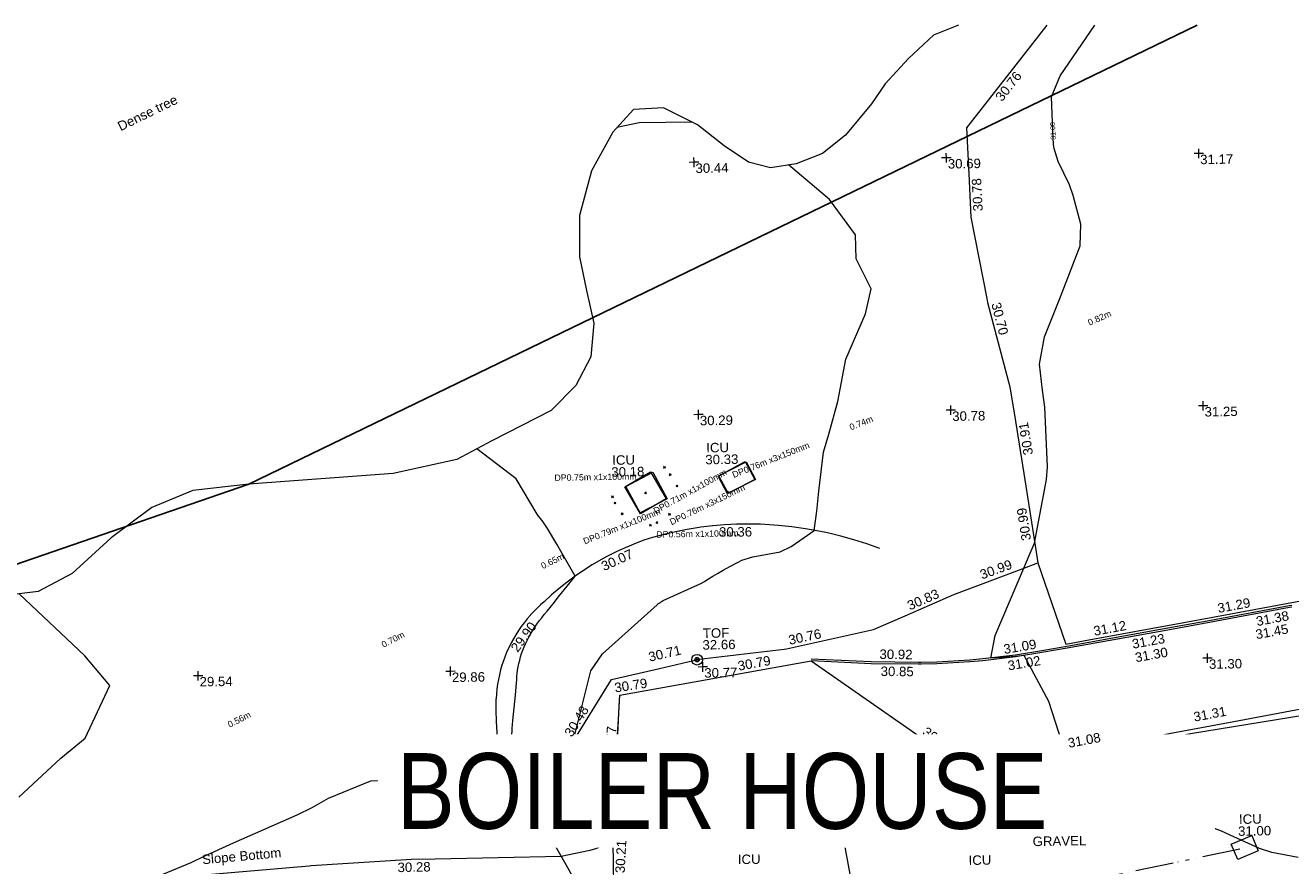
# Model space of a CAD drawing. Header units: millimetres. Extents: x -290717 to 520720, y -103372 to 287762.
# Tile 297 of 375: x 86734 to 136870, y 248726 to 282025. Entities that reach past the tile are written whole.
import ezdxf

# ---------------------------------------------------------------- set-up
doc = ezdxf.new("R2010")
doc.units = ezdxf.units.MM
for name, pattern in [('IMPORT-UG_DRAINAGE_SURFACE_QLB4 _2_', [2700, 1500, -300, 0, -250, 150, -300, 0, -200]), ('IMPORT-UG_ELEC_LV_QLB2 _2_', [2700, 1500, -300, 0, -250, 150, -300, 0, -200]), ('IMPORT-UG_ELEC_QLB2 _2_', [2500, 1500, -300, 0, -50, 150, -300, 0, -200]), ('IMPORT-UG_ELEC_STREET LIGHTING_QLB2 _2_', [2700, 1500, -300, 0, -250, 150, -300, 0, -200]), ('IMPORT-UG_UNIDENTIFIED_QLA _2_', [2350, 1500, -300, 0, -50, 150, -300, 0, -50])]:
    doc.linetypes.add(name, pattern=pattern)
for name, color, linetype, lineweight, true_color in [('00__TOPO__TOP_OF_FENCE_SYMBOL', 7, 'Continuous', 9, 0x666666), ('00_UAV_CONCRETE', 9, 'Continuous', 9, 0x808080), ('00_UAV_FENCE', 7, 'Continuous', 9, 0x264c2f), ('00_UAV_FORM_LINES', 7, 'Continuous', 9, 0x666666), ('00_UAV_KERB_BOTTOM', 1, 'Continuous', 9, 0xff0000), ('00_UAV_KERB_TOP', 7, 'Continuous', 9, 0xa500a5), ('00_UAV_LEVEL_SPOT', 7, 'Continuous', 9, 0x666666), ('00_UAV_SERV_IC', 5, 'Continuous', 9, 0x0000ff), ('00_UAV_SLOPE_BOTTOM', 30, 'Continuous', 9, 0xff7f00), ('00_UAV_TOP_OF_FENCE', 6, 'Continuous', 9, 0xff00ff), ('00_UAV_TREE_LINE', 7, 'Continuous', 9, 0x52a552), ('00_UAV_WALL_RETAINING', 7, 'Continuous', 9, 0x7c00a5), ('01_DTM_CONTOUR_MJR', 7, 'Continuous', 9, 0x7f3f00), ('01_DTM_CONTOUR_MNR', 7, 'Continuous', 9, 0xa5a552), ('01_DTM_CONTOUR_MNR_LABELS', 7, 'Continuous', 9, 0xa5a552), ('12333-PUM-2D-U-0001-C01 - Rev2_REVIT IMPORT_dwg', 7, 'Continuous', 9, 0x767676), ('PUM-ELECTRIC-LV-QLB2', 1, 'IMPORT-UG_ELEC_LV_QLB2 _2_', 9, 0xff0000), ('PUM-ELECTRIC-MH', 1, 'Continuous', 9, 0xff0000), ('PUM-ELECTRIC-QLB2', 1, 'IMPORT-UG_ELEC_QLB2 _2_', 9, 0xff0000), ('PUM-SURFACE-QLB4', 4, 'IMPORT-UG_DRAINAGE_SURFACE_QLB4 _2_', 9, 0x00ffff), ('PUM-SURVEY BOUNDARY_EXTENT', 190, 'Continuous', 25, 0x7f00ff), ('PUM-UNIDENTIFIED UTILITIES-QLA', 7, 'IMPORT-UG_UNIDENTIFIED_QLA _2_', 9, 0x52a500)]:
    doc.layers.add(name, color=color, linetype=linetype, lineweight=lineweight, true_color=true_color)
for name, color, linetype, lineweight in [('00_UAV_SURFACE', 7, 'Continuous', 9), ('00_UAV_SURVEY_TEXT', 7, 'Continuous', 9), ('A_RHA_Text', 7, 'Continuous', 9), ('GEN-TEXT', 7, 'Continuous', 9)]:
    doc.layers.add(name, color=color, linetype=linetype, lineweight=lineweight)
doc.styles.add('Arial Narrow', font='ARIALN.TTF', dxfattribs={"height": 3000})
doc.styles.add('Arial_1', font='arial.ttf', dxfattribs={"height": 250})
doc.styles.add('Swis721 Lt BT_1', font='swissl.ttf', dxfattribs={"height": 200})
doc.styles.add('Swis721 Lt BT_2', font='swissl.ttf', dxfattribs={"height": 375})

# ---------------------------------------------------------------- blocks, each defined once
blk = doc.blocks.new('12333-PUM-2D-U-0001-C01 - Rev2_REVIT IMPORT_dwg_MSL_Node_LineworkTOF-2077248-Site Location Plan Existing')
at = {"layer": '00__TOPO__TOP_OF_FENCE_SYMBOL', "color": 254, "true_color": 0xcccccc, "flags": 128}
for points in [[(165, 165), (0, 0), (-165, 165)], [(165, -165), (0, 0), (-165, -165)]]:
    blk.add_lwpolyline(points, dxfattribs=at)
at = {"layer": '00__TOPO__TOP_OF_FENCE_SYMBOL', "color": 254, "true_color": 0xcccccc}
for radius in [563, 234]:
    blk.add_circle((0, 0), radius, dxfattribs=at)
blk = doc.blocks.new('12333-PUM-2D-U-0001-C01 - Rev2_REVIT IMPORT_dwg_UAV-2077255-Site Location Plan Existing')
at = {"layer": '00_UAV_LEVEL_SPOT', "color": 254, "true_color": 0xcccccc, "flags": 128}
for points in [[(0, -500), (0, 0), (-500, 0)], [(500, 0), (0, 0), (0, 500)]]:
    blk.add_lwpolyline(points, dxfattribs=at)
blk = doc.blocks.new('12333-PUM-2D-U-0001-C01 - Rev2_REVIT IMPORT_dwg_MGS62954_T2_Galway_ITM_3d_Rev1-2077680-Site Location Plan Existing')
at = {"layer": '00_UAV_CONCRETE', "color": 254, "true_color": 0xcccccc, "flags": 128}
blk.add_lwpolyline([(534016334, 725803510), (534016664, 725808499), (534016693, 725808942), (534021191, 725809668), (534024289, 725810169)], dxfattribs=at)
at = {"layer": '00_UAV_FENCE', "color": 254, "true_color": 0xcccccc, "flags": 128}
for points in [[(534034073, 725835184), (534032812, 725833635), (534030813, 725831181), (534030872, 725829349), (534030927, 725827629), (534031502, 725824404), (534031530, 725824246), (534032359, 725820880), (534032551, 725819528), (534032848, 725817439), (534033248, 725814577), (534033343, 725813894)], [(534016159, 725798198), (534015791, 725799298), (534015783, 725799359), (534015531, 725800217), (534014442, 725802250), (534013941, 725803185), (534014522, 725806695), (534014726, 725807011), (534016374, 725809567), (534018284, 725809974), (534019857, 725810310), (534023231, 725810651), (534023324, 725810661), (534026792, 725811364), (534028055, 725811888), (534029992, 725812693), (534032722, 725813671), (534033343, 725813894), (534034389, 725810651), (534035307, 725810803), (534039080, 725811429), (534040237, 725811621), (534044811, 725812383)], [(534043668, 725807918), (534040997, 725807466), (534036073, 725806633), (534032848, 725806087), (534031146, 725805820), (534028995, 725805484), (534026227, 725804969), (534024663, 725804679), (534021307, 725804129), (534020999, 725804079), (534016374, 725803321), (534016314, 725803311), (534016296, 725799640)]]:
    blk.add_lwpolyline(points, dxfattribs=at)
at = {"layer": '00_UAV_FORM_LINES', "color": 254, "true_color": 0xcccccc, "flags": 128}
blk.add_lwpolyline([(534034910, 725806287), (534039275, 725807025), (534044969, 725807855), (534047832, 725808443), (534052593, 725809117), (534057138, 725809665), (534060013, 725810354), (534062919, 725810854), (534065281, 725811215)], dxfattribs=at)
at = {"layer": '00_UAV_KERB_BOTTOM', "color": 254, "true_color": 0xcccccc, "flags": 128}
blk.add_lwpolyline([(534043378, 725811962), (534043286, 725811947), (534040162, 725811419), (534038449, 725811141), (534034447, 725810491), (534033516, 725810351), (534032399, 725810183), (534031097, 725810054), (534030584, 725810018), (534029276, 725809965), (534028645, 725809959), (534028542, 725809962), (534026671, 725810014), (534024289, 725810169)], dxfattribs=at)
at = {"layer": '00_UAV_KERB_TOP', "color": 254, "true_color": 0xcccccc, "flags": 128}
blk.add_lwpolyline([(534043381, 725812033), (534043274, 725812016), (534040150, 725811488), (534038452, 725811212), (534034436, 725810560), (534033519, 725810422), (534032390, 725810252), (534031091, 725810124), (534030580, 725810088), (534029275, 725810035), (534028645, 725810029), (534028545, 725810032), (534026674, 725810084), (534024294, 725810239)], dxfattribs=at)
at = {"layer": '00_UAV_SERV_IC', "color": 254, "true_color": 0xcccccc, "flags": 128}
for points in [[(534020735, 725817553), (534021818, 725818108), (534022183, 725817396), (534021100, 725816841)], [(534017032, 725817196), (534018063, 725817766), (534018661, 725816683), (534017630, 725816113)], [(534040806, 725802616), (534041625, 725802949), (534041875, 725802333), (534041056, 725802000)]]:
    blk.add_lwpolyline(points, close=True, dxfattribs=at)
at = {"layer": '00_UAV_SLOPE_BOTTOM', "color": 254, "true_color": 0xcccccc, "flags": 128}
for points in [[(534027090, 725814572), (534026585, 725814762), (534026073, 725814935), (534025555, 725815088), (534025032, 725815224), (534024692, 725815301), (534024162, 725815405), (534023628, 725815490), (534023092, 725815555), (534022554, 725815602), (534022380, 725815613), (534022235, 725815619), (534021907, 725815632), (534021434, 725815635), (534020962, 725815620), (534020490, 725815589), (534020019, 725815540), (534019944, 725815531), (534019476, 725815463), (534019011, 725815378), (534018549, 725815277), (534018091, 725815159), (534017754, 725815061), (534017377, 725814926), (534017328, 725814906), (534017005, 725814778), (534016639, 725814616), (534016279, 725814442), (534016036, 725814315), (534015687, 725814119), (534015345, 725813910), (534015011, 725813690), (534014685, 725813457), (534014368, 725813213), (534014059, 725812958), (534013761, 725812693), (534013614, 725812569), (534013471, 725812440), (534013333, 725812306), (534013199, 725812167), (534013197, 725812164), (534013071, 725812023), (534012948, 725811875), (534012831, 725811723), (534012718, 725811566), (534012612, 725811406), (534012512, 725811242), (534012424, 725811087), (534012335, 725810916), (534012252, 725810742), (534012176, 725810566), (534012106, 725810386), (534012042, 725810205), (534011985, 725810021), (534011935, 725809835), (534011891, 725809647), (534011854, 725809458), (534011824, 725809268), (534011801, 725809077), (534011785, 725808885), (534011783, 725808862), (534011771, 725808426), (534011775, 725807989), (534011795, 725807553), (534011797, 725807527), (534011830, 725807119), (534011863, 725806824), (534011924, 725806392), (534012001, 725805962), (534012094, 725805536), (534012201, 725805113), (534012228, 725805016), (534012244, 725804934), (534012264, 725804853), (534012286, 725804773), (534012311, 725804694), (534012338, 725804616), (534012369, 725804539), (534012402, 725804463), (534012438, 725804388), (534012477, 725804314), (534012518, 725804242), (534012562, 725804172), (534012609, 725804103), (534012657, 725804036), (534012709, 725803970), (534012762, 725803907), (534012818, 725803845), (534012876, 725803785), (534012934, 725803730), (534012996, 725803674), (534013060, 725803621), (534013126, 725803571), (534013193, 725803522), (534013263, 725803477), (534013333, 725803433), (534013406, 725803393), (534013480, 725803354), (534013555, 725803319), (534013631, 725803286), (534013709, 725803256), (534013727, 725803250), (534013787, 725803229), (534013867, 725803205), (534013941, 725803185)], [(534016314, 725803311), (534016271, 725803593), (534016618, 725807997), (534016693, 725808942)], [(534016271, 725803593), (534015881, 725803620), (534015403, 725803490), (534015160, 725803421), (534014938, 725803334), (534014708, 725803248), (534013941, 725803185)], [(534016314, 725803311), (534015903, 725802970), (534015624, 725802867), (534015390, 725802813), (534014261, 725802587)], [(534014261, 725802587), (534009262, 725802574), (534008319, 725802571), (534004351, 725802387), (534004266, 725802382), (533999928, 725802093), (533999284, 725802031), (533997361, 725801846), (533995432, 725801308), (533994514, 725800777), (533993851, 725800394), (533992657, 725798918)]]:
    blk.add_lwpolyline(points, dxfattribs=at)
at = {"layer": '00_UAV_SURFACE', "color": 254, "true_color": 0xcccccc, "flags": 128}
blk.add_lwpolyline([(534024289, 725810169), (534028344, 725807244), (534030361, 725805789)], dxfattribs=at)
at = {"layer": '00_UAV_TREE_LINE', "color": 254, "true_color": 0xcccccc, "flags": 128}
blk.add_lwpolyline([(534030572, 725835245), (534029571, 725834877), (534028563, 725833968), (534027632, 725832978), (534027066, 725832188), (534026018, 725830970), (534025090, 725830265), (534024045, 725829874), (534023025, 725829731), (534022158, 725829965), (534021202, 725830634), (534020160, 725831482), (534018828, 725832175), (534017642, 725832134), (534016799, 725831250), (534015936, 725829735), (534015430, 725827977), (534015395, 725826332), (534015655, 725824999), (534015923, 725823697), (534015771, 725822365), (534015157, 725821237), (534014166, 725820260), (534011793, 725819103), (534010394, 725818388), (534007869, 725817885), (534002145, 725817551), (533999919, 725817344), (533998280, 725816699), (533996650, 725815519), (533995081, 725814142), (533993717, 725813453), (533992091, 725813275)], dxfattribs=at)
at = {"layer": '00_UAV_WALL_RETAINING', "color": 254, "true_color": 0xcccccc, "flags": 128}
blk.add_lwpolyline([(534030361, 725805789), (534025421, 725805014), (534024027, 725804795), (534020488, 725804204), (534016334, 725803510)], dxfattribs=at)
at = {"layer": '01_DTM_CONTOUR_MJR', "color": 254, "true_color": 0xcccccc, "flags": 128}
blk.add_lwpolyline([(533997730, 725801880), (533999593, 725802613), (534000090, 725802836), (534001284, 725803352), (534002824, 725804004), (534003825, 725804420), (534004430, 725804706), (534005074, 725805064), (534006775, 725805717), (534008411, 725805756), (534012240, 725804930), (534012230, 725805020), (534012244, 725805140), (534012276, 725805628), (534012298, 725806046), (534012332, 725806438), (534012364, 725806795), (534012373, 725807033), (534012388, 725807362), (534012410, 725807691), (534012439, 725808007), (534012557, 725809019), (534012593, 725809339), (534012610, 725809493), (534012617, 725809621), (534012619, 725809746), (534012639, 725809877), (534012660, 725810002), (534012682, 725810133), (534012712, 725810262), (534012753, 725810398), (534012786, 725810530), (534012831, 725810655), (534012885, 725810790), (534012932, 725810919), (534012991, 725811035), (534013060, 725811165), (534013128, 725811296), (534013198, 725811421), (534013279, 725811555), (534013361, 725811678), (534013453, 725811810), (534013547, 725811938), (534013649, 725812063), (534013756, 725812186), (534013870, 725812317), (534014112, 725812603), (534014376, 725812929), (534014676, 725813293), (534015010, 725813690), (534014297, 725814964), (534013939, 725815600), (534013736, 725815920), (534013600, 725816086), (534013543, 725816168), (534012740, 725817580), (534011191, 725818796)], dxfattribs=at)
at = {"layer": '01_DTM_CONTOUR_MNR', "color": 254, "true_color": 0xcccccc, "flags": 128}
for points in [[(534043446, 725802038), (534042413, 725802255), (534041932, 725802420), (534040911, 725802901), (534040430, 725803131), (534039521, 725803511), (534038430, 725803902), (534038076, 725804066), (534037810, 725804420), (534037790, 725805661), (534037820, 725806780), (534036035, 725806528), (534034310, 725806340), (534033687, 725808391), (534032740, 725810230), (534032397, 725810198), (534031868, 725810169), (534031420, 725810150), (534031605, 725811048), (534032780, 725813690), (534033001, 725814185), (534033230, 725814680), (534033745, 725817185), (534033787, 725817697), (534033724, 725820056), (534033648, 725820734), (534033541, 725821759), (534033765, 725822840), (534034430, 725824420), (534035238, 725826420), (534035286, 725827276), (534035000, 725828420), (534034852, 725828842), (534034430, 725829781), (534034277, 725830298), (534034250, 725830458), (534034237, 725830994), (534034204, 725832343), (534034564, 725833167), (534035966, 725835151)], [(534019950, 725831591), (534017848, 725831605), (534016968, 725831428)], [(534025986, 725799966), (534025180, 725804780), (534024585, 725804693), (534022040, 725804324), (534018863, 725803819), (534016323, 725803439), (534016290, 725803470), (534016082, 725803475), (534015886, 725803433), (534015471, 725803417), (534015426, 725803415), (534015399, 725803411), (534015260, 725803450), (534014954, 725805111), (534014762, 725806144), (534014742, 725806297), (534014759, 725806937), (534014810, 725807140), (534015555, 725809927), (534016034, 725810587), (534018234, 725812493), (534018250, 725812507), (534018263, 725812524), (534018278, 725812540), (534018315, 725812562), (534018337, 725812575), (534018360, 725812586), (534018383, 725812602), (534018406, 725812616), (534018439, 725812640), (534018477, 725812661), (534020000, 725813316), (534020128, 725813386), (534020263, 725813478), (534020289, 725813491), (534020452, 725813588), (534020642, 725813697), (534020867, 725813823), (534021143, 725813966), (534021478, 725814134), (534021617, 725814200), (534022051, 725814334), (534023139, 725814514), (534023580, 725814709), (534024100, 725815059), (534024510, 725815330), (534024624, 725816089), (534024717, 725816887), (534024933, 725818420), (534025147, 725819137), (534025537, 725820420), (534025872, 725822091), (534026684, 725823878), (534026924, 725824864), (534026356, 725826066), (534026350, 725827020), (534025340, 725828435), (534023737, 725829831)], [(533992810, 725805309), (533994502, 725806825), (533995486, 725807602), (533996490, 725809670), (533995527, 725810873), (533992969, 725813371)]]:
    blk.add_lwpolyline(points, dxfattribs=at)
at = {"xscale": 0.375, "yscale": 0.375, "zscale": 0.375}
for name, p in [('12333-PUM-2D-U-0001-C01 - Rev2_REVIT IMPORT_dwg_UAV-2077255-Site Location Plan Existing', (534020000, 725830000)), ('12333-PUM-2D-U-0001-C01 - Rev2_REVIT IMPORT_dwg_UAV-2077255-Site Location Plan Existing', (534030000, 725830000)), ('12333-PUM-2D-U-0001-C01 - Rev2_REVIT IMPORT_dwg_UAV-2077255-Site Location Plan Existing', (534040000, 725830000)), ('12333-PUM-2D-U-0001-C01 - Rev2_REVIT IMPORT_dwg_UAV-2077255-Site Location Plan Existing', (534020000, 725820000)), ('12333-PUM-2D-U-0001-C01 - Rev2_REVIT IMPORT_dwg_UAV-2077255-Site Location Plan Existing', (534030000, 725820000)), ('12333-PUM-2D-U-0001-C01 - Rev2_REVIT IMPORT_dwg_UAV-2077255-Site Location Plan Existing', (534040000, 725820000)), ('12333-PUM-2D-U-0001-C01 - Rev2_REVIT IMPORT_dwg_MSL_Node_LineworkTOF-2077248-Site Location Plan Existing', (534019777, 725810293)), ('12333-PUM-2D-U-0001-C01 - Rev2_REVIT IMPORT_dwg_UAV-2077255-Site Location Plan Existing', (534000000, 725810000)), ('12333-PUM-2D-U-0001-C01 - Rev2_REVIT IMPORT_dwg_UAV-2077255-Site Location Plan Existing', (534010000, 725810000)), ('12333-PUM-2D-U-0001-C01 - Rev2_REVIT IMPORT_dwg_UAV-2077255-Site Location Plan Existing', (534020000, 725810000)), ('12333-PUM-2D-U-0001-C01 - Rev2_REVIT IMPORT_dwg_UAV-2077255-Site Location Plan Existing', (534040000, 725810000))]:
    blk.add_blockref(name, p, dxfattribs=at)
at = {"layer": '00_UAV_CONCRETE', "color": 251, "true_color": 0x666666, "char_height": 375, "width": 1495.9, "attachment_point": 1, "line_spacing_factor": 1.005062, "style": 'Swis721 Lt BT_2'}
for insert, rotation in [((534021359, 725810197), 9.1759), ((534016459, 725809420), 7.7036)]:
    blk.add_mtext('30.79', dxfattribs=dict(at, insert=insert, rotation=rotation))
at = {"layer": '00_UAV_FENCE', "color": 251, "true_color": 0x666666, "char_height": 375, "attachment_point": 1, "line_spacing_factor": 1.005062, "style": 'Swis721 Lt BT_2'}
for s, insert, width, rotation in [('30.76', (534031950, 725832405), 1495.9, 50.8416), ('30.78', (534031029, 725827857), 1495.9, 91.8383), ('30.70', (534032041, 725824274), 1495.9, 283.2373), ('30.91', (534032858, 725818144), 1495.9, 98.0881), ('30.99', (534032722, 725814756), 1495.9, 97.9872), ('30.99', (534030998, 725813625), 1495.9, 19.0393), ('30.83', (534028095, 725812441), 1495.9, 22.5537), ('31.29', (534040402, 725812151), 1495.9, 9.451), ('30.76', (534023382, 725811185), 1495.9, 10.9279), ('31.12', (534035473, 725811332), 1495.9, 9.4175), ('30.71', (534017821, 725810610), 1495.9, 12.0419), ('30.48', (534014445, 725807489), 1495.9, 57.1842), ('31.31', (534039376, 725807862), 1495.9, 9.6051), ('31.08', (534034380, 725806912), 1495.9, 9.6051), ('Fence', (534032122, 725806488), 1681.11, 10.7855), ('30.83', (534029687, 725805482), 1495.9, 8.8947), ('30.56', (534024774, 725804588), 1495.9, 10.527), ('30.26', (534019847, 725803779), 1495.9, 9.3043), ('30.21', (534016387, 725801904), 1495.9, 86.1351)]:
    blk.add_mtext(s, dxfattribs=dict(at, insert=insert, width=width, rotation=rotation))
at = {"layer": '00_UAV_KERB_BOTTOM', "color": 251, "true_color": 0x666666, "char_height": 375, "width": 1495.9, "attachment_point": 1, "line_spacing_factor": 1.005062, "style": 'Swis721 Lt BT_2'}
for s, insert, rotation in [('31.38', (534041921, 725811606), 9.545), ('31.23', (534036992, 725810794), 9.2232), ('30.85', (534027046, 725809895), 358.404), ('31.02', (534032055, 725810021), 8.5527)]:
    blk.add_mtext(s, dxfattribs=dict(at, insert=insert, rotation=rotation))
at = {"layer": '00_UAV_KERB_TOP', "color": 251, "true_color": 0x666666, "char_height": 375, "width": 1495.9, "attachment_point": 1, "line_spacing_factor": 1.005062, "style": 'Swis721 Lt BT_2'}
for s, insert, rotation in [('31.45', (534041890, 725811084), 9.5376), ('30.92', (534027011, 725810573), 358.404), ('31.09', (534031899, 725810675), 8.5527), ('31.30', (534037100, 725810255), 9.2232)]:
    blk.add_mtext(s, dxfattribs=dict(at, insert=insert, rotation=rotation))
at = {"layer": '00_UAV_LEVEL_SPOT', "char_height": 375, "width": 1495.9, "attachment_point": 1, "line_spacing_factor": 1.005062, "style": 'Swis721 Lt BT_2'}
for s, insert in [('30.44', (534020052, 725829949)), ('30.69', (534030052, 725829949)), ('31.17', (534040052, 725829949)), ('30.29', (534020052, 725819949)), ('30.78', (534030052, 725819949)), ('31.25', (534040052, 725819949)), ('29.54', (534000052, 725809949)), ('29.86', (534010052, 725809949)), ('30.77', (534020052, 725809949)), ('31.30', (534040052, 725809949))]:
    blk.add_mtext(s, dxfattribs=dict(at, insert=insert))
at = {"layer": '00_UAV_SERV_IC', "color": 251, "true_color": 0x666666, "char_height": 375, "attachment_point": 1, "line_spacing_factor": 1.005062, "style": 'Swis721 Lt BT_2'}
for s, insert, width in [('ICU', (534016553, 725818443), 1021.01), ('ICU', (534020286, 725818870), 1021.01), ('30.18', (534016508, 725817973), 1495.9), ('30.33', (534020241, 725818399), 1495.9), ('ICU', (534041133, 725803784), 1021.01), ('31.00', (534041089, 725803313), 1495.9), ('ICU', (534021252, 725802538), 1021.01), ('ICU', (534030393, 725802346), 1021.01)]:
    blk.add_mtext(s, dxfattribs=dict(at, insert=insert, width=width))
at = {"layer": '00_UAV_SLOPE_BOTTOM', "color": 251, "true_color": 0x666666, "char_height": 375, "attachment_point": 1, "line_spacing_factor": 1.005062, "style": 'Swis721 Lt BT_2'}
for s, insert, width, rotation in [('30.36', (534020736, 725815524), 1495.9, 359.4375), ('30.07', (534015999, 725814207), 1495.9, 23.6013), ('29.90', (534012374, 725810908), 1495.9, 52.624), ('30.77', (534016064, 725806427), 1495.9, 85.7465), ('29.86', (534012067, 725806050), 1495.9, 96.161), ('30.28', (534012268, 725804392), 1495.9, 299.0378), ('Slope Bottom', (534000018, 725802902), 3685.14, 4.1372), ('30.28', (534007766, 725802457), 1495.9, 0.2991)]:
    blk.add_mtext(s, dxfattribs=dict(at, insert=insert, width=width, rotation=rotation))
at = {"layer": '00_UAV_SURFACE', "color": 251, "true_color": 0x666666, "insert": (534028837, 725807499), "char_height": 375, "width": 1495.9, "attachment_point": 1, "rotation": 324.1954, "line_spacing_factor": 1.005062, "style": 'Swis721 Lt BT_2'}
blk.add_mtext('30.82', dxfattribs=at)
at = {"layer": '00_UAV_SURVEY_TEXT', "color": 251, "true_color": 0x666666, "char_height": 375, "attachment_point": 1, "line_spacing_factor": 1.005062, "style": 'Swis721 Lt BT_2'}
for s, insert, width in [('CONCRETE', (534021504, 725806434), 3286.24), ('GRAVEL', (534032944, 725803048), 2322.21)]:
    blk.add_mtext(s, dxfattribs=dict(at, insert=insert, width=width))
at = {"layer": '00_UAV_TOP_OF_FENCE', "color": 251, "true_color": 0x666666, "char_height": 375, "attachment_point": 1, "line_spacing_factor": 1.005062, "style": 'Swis721 Lt BT_2'}
for s, insert, width in [('TOF', (534020022, 725811524), 1163.48), ('32.66', (534020000, 725811061), 1495.9)]:
    blk.add_mtext(s, dxfattribs=dict(at, insert=insert, width=width))
at = {"layer": '00_UAV_TREE_LINE', "color": 251, "true_color": 0x666666, "insert": (533997145, 725831963), "char_height": 375, "width": 2939.57, "attachment_point": 1, "rotation": 25.0748, "line_spacing_factor": 1.005062, "style": 'Swis721 Lt BT_2'}
blk.add_mtext('Dense tree', dxfattribs=at)
at = {"layer": '00_UAV_WALL_RETAINING', "color": 251, "true_color": 0x666666, "char_height": 375, "attachment_point": 1, "line_spacing_factor": 1.005062, "style": 'Swis721 Lt BT_2'}
for s, insert, width, rotation in [('Retaining Wall', (534024763, 725805465), 3832.36, 9.3159), ('30.82', (534023090, 725805229), 1495.9, 8.9187), ('30.82', (534018754, 725804355), 1495.9, 9.4829)]:
    blk.add_mtext(s, dxfattribs=dict(at, insert=insert, width=width, rotation=rotation))
at = {"layer": '01_DTM_CONTOUR_MNR_LABELS', "color": 251, "true_color": 0x666666, "insert": (534034137, 725830992), "char_height": 200, "width": 797.8, "attachment_point": 2, "rotation": 91.4084, "line_spacing_factor": 1.005062, "style": 'Swis721 Lt BT_1'}
blk.add_mtext('31.00', dxfattribs=at)
blk = doc.blocks.new('12333-PUM-2D-U-0001-C01 - Rev2_REVIT IMPORT_dwg-1620468-Site Location Plan Existing')
at = {"layer": 'GEN-TEXT', "color": 253, "true_color": 0xaaaaaa}
for p, q in [((377505, 202044), (377576, 202115)), ((377576, 202044), (377505, 202115)), ((377723, 201754), (377794, 201825)), ((377794, 201754), (377723, 201825)), ((376740, 201046), (376811, 201117)), ((376811, 201046), (376740, 201117)), ((377987, 201296), (378058, 201367)), ((378058, 201296), (377987, 201367)), ((375422, 200911), (375493, 200982)), ((375493, 200911), (375422, 200982)), ((375519, 200666), (375590, 200737)), ((375590, 200666), (375519, 200737)), ((375794, 200231), (375865, 200302)), ((375865, 200231), (375794, 200302)), ((377670, 200181), (377741, 200252)), ((377741, 200181), (377670, 200252)), ((376906, 199757), (376977, 199828)), ((376977, 199757), (376906, 199828)), ((377171, 199863), (377242, 199934)), ((377242, 199863), (377171, 199934)), ((391290, 190306), (391361, 190377)), ((391361, 190306), (391290, 190377))]:
    blk.add_line(p, q, dxfattribs=at)
at = {"layer": 'PUM-ELECTRIC-MH', "color": 21, "true_color": 0xffaaaa, "flags": 128}
blk.add_lwpolyline([(380773, 202239), (381137, 201539), (380045, 201011), (379681, 201711)], close=True, dxfattribs=at)
at = {"layer": 'PUM-SURFACE-QLB4', "color": 131, "true_color": 0xaaffff}
blk.add_line((400064, 186555), (394107, 185421), dxfattribs=at)
at = {"layer": 'PUM-SURVEY BOUNDARY_EXTENT', "color": 201, "true_color": 0xd4aaff, "flags": 128}
blk.add_lwpolyline([(398947, 219226), (361065, 201697), (253020, 166563), (238979, 183340), (207851, 192933), (181882, 199208), (127766, 208632), (83230, 209506), (17732, 209070), (19322, 195161), (47320, 195520), (51595, 181823), (51019, 144085), (50538, 139735), (11069, 147832), (-5120, 154966), (-17799, 159562), (-19951, 159515)], dxfattribs=at)
at = {"layer": 'PUM-UNIDENTIFIED UTILITIES-QLA', "color": 9, "linetype": 'Continuous', "true_color": 0xc5e1aa, "flags": 128}
blk.add_lwpolyline([(377617, 200837), (376542, 200295), (375996, 201353), (377071, 201895)], close=True, dxfattribs=at)
blk.add_blockref('12333-PUM-2D-U-0001-C01 - Rev2_REVIT IMPORT_dwg_MGS62954_T2_Galway_ITM_3d_Rev1-2077680-Site Location Plan Existing', (-533641080, -725615854))
at = {"layer": 'PUM-ELECTRIC-LV-QLB2', "char_height": 250, "attachment_point": 2, "line_spacing_factor": 0.941778, "style": 'Arial_1'}
for s, insert, width, rotation in [('0.82m', (394826, 207815), 1160.03, 22.8737), ('0.74m', (385318, 203820), 1160.03, 20.7231), ('DP0.76m x3x150mm', (381710, 202420), 3893.28, 20.7231)]:
    blk.add_mtext(s, dxfattribs=dict(at, insert=insert, width=width, rotation=rotation))
at = {"layer": 'PUM-ELECTRIC-QLB2', "char_height": 250, "width": 3893.28, "attachment_point": 2, "line_spacing_factor": 0.941778, "style": 'Arial_1'}
for s, insert in [('DP0.75m x1x100mm', (374801, 201869)), ('DP0.56m x1x100mm', (378794, 199551))]:
    blk.add_mtext(s, dxfattribs=dict(at, insert=insert))
at = {"layer": 'PUM-ELECTRIC-QLB2', "char_height": 250, "attachment_point": 2, "line_spacing_factor": 0.941778, "style": 'Arial_1'}
for s, insert, width, rotation in [('DP0.71m x1x100mm', (378475, 201220), 3893.28, 28.0887), ('DP0.76m x3x150mm', (379154, 200690), 3893.28, 24.7416), ('DP0.79m x1x100mm', (375762, 199894), 3893.28, 20.8733), ('0.65m', (372985, 198560), 1160.03, 25.1743), ('0.70m', (366607, 195562), 1160.03, 26.4905), ('0.56m', (360460, 192499), 1160.03, 25.7227)]:
    blk.add_mtext(s, dxfattribs=dict(at, insert=insert, width=width, rotation=rotation))

msp = doc.modelspace()

# ---------------------------------------------------------------- block references
at = {"layer": '12333-PUM-2D-U-0001-C01 - Rev2_REVIT IMPORT_dwg', "color": 254, "linetype": 'IMPORT-UG_ELEC_STREET LIGHTING_QLB2 _2_', "true_color": 0xffd4d4, "rotation": 0.9999999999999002}
msp.add_blockref('12333-PUM-2D-U-0001-C01 - Rev2_REVIT IMPORT_dwg-1620468-Site Location Plan Existing', (-261895, 55870), dxfattribs=at)

# ---------------------------------------------------------------- next in the draw order: texts
at = {"layer": 'A_RHA_Text', "lineweight": 35, "insert": (101457, 253186), "char_height": 3000, "width": 31666.66, "attachment_point": 1, "style": 'Arial Narrow', "bg_fill": 3, "box_fill_scale": 1.25, "bg_fill_color": 256, "bg_fill_true_color": 13158600, "bg_fill_transparency": 0}
msp.add_mtext('BOILER HOUSE', dxfattribs=at)

doc.saveas('drawing.dxf')
